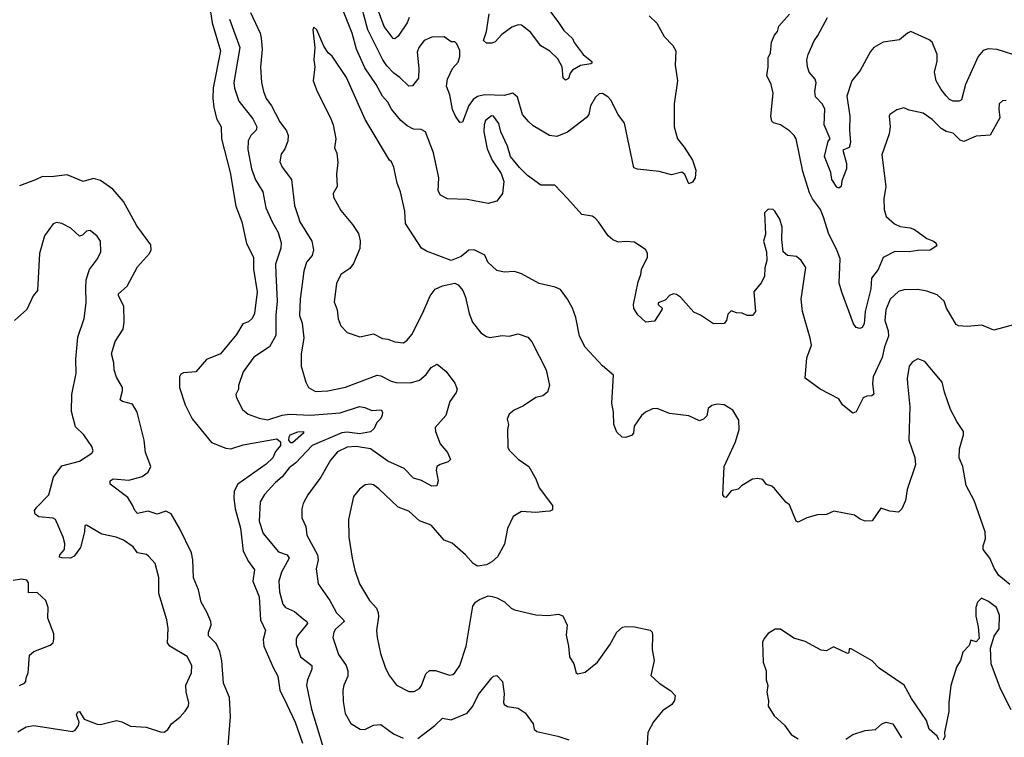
# Model space of a CAD drawing. Extents: x 2199565 to 2323334, y 894172 to 1018966.
# Tile 391 of 440: x 2274205 to 2279795, y 1009578 to 1013652. Entities that reach past the tile are written whole.
import ezdxf

# ---------------------------------------------------------------- set-up
doc = ezdxf.new("R2010")
doc.units = 0

msp = doc.modelspace()

# ---------------------------------------------------------------- linework, layer by layer
at = {"layer": '0CON10XD'}
for points in [[(2275262.9, 1013872.9), (2275298, 1013635), (2275345.8, 1013475), (2275304.7, 1013265), (2275302.4, 1013205), (2275307.8, 1013155), (2275322.3, 1013092.3), (2275350, 1013045), (2275350.9, 1012975), (2275400.8, 1012785), (2275433.1, 1012593.1), (2275467.1, 1012505), (2275492.6, 1012382.6), (2275531.9, 1012305), (2275533.1, 1012236.9), (2275553.4, 1012106.6), (2275539.4, 1011985), (2275525.5, 1011955), (2275505, 1011936.7), (2275471.5, 1011925), (2275435.7, 1011864.3), (2275345, 1011755.7), (2275266.2, 1011723.8), (2275205, 1011652.5), (2275135, 1011646.5), (2275120.2, 1011639.8), (2275112.1, 1011625), (2275112, 1011565), (2275144.1, 1011465), (2275185, 1011385.7), (2275295, 1011251.1), (2275375, 1011219.7), (2275405, 1011215.9), (2275475, 1011238.9), (2275665, 1011273.2), (2275685.7, 1011255), (2275685.6, 1011235), (2275678.8, 1011225)], [(2279855, 1011922.5), (2279735, 1011890), (2279667.3, 1011917.3), (2279585, 1011910), (2279535, 1011913.8), (2279522.2, 1011922.2), (2279468.1, 1012015), (2279454.2, 1012055), (2279415, 1012090), (2279355, 1012111.9), (2279305, 1012120.6), (2279225, 1012118.6), (2279195, 1012110), (2279148, 1012065), (2279123.3, 1012005), (2279117.8, 1011945), (2279136.2, 1011885), (2279138.7, 1011855), (2279116.1, 1011795), (2279102.8, 1011735), (2279050.9, 1011625), (2279046.2, 1011585), (2279053.9, 1011526.1), (2279043.9, 1011516.1), (2279015, 1011515.8), (2278994.4, 1011505.6), (2278955, 1011426.7), (2278935, 1011418.8), (2278876.7, 1011465), (2278855, 1011500), (2278750, 1011555), (2278665, 1011617.5), (2278675, 1011732.5), (2278700, 1011805), (2278694, 1011845), (2278648.9, 1011995), (2278642.9, 1012065), (2278668, 1012245), (2278642.5, 1012285), (2278615, 1012307.1), (2278564.2, 1012314.2), (2278539.2, 1012335), (2278532.5, 1012405), (2278534.3, 1012475), (2278520.3, 1012520.3), (2278493.3, 1012565), (2278483.9, 1012573.9), (2278455, 1012576.2), (2278434, 1012555), (2278440, 1012435), (2278428, 1012395), (2278446, 1012335), (2278448, 1012285), (2278436.4, 1012243.6), (2278433.3, 1012195), (2278415, 1012157.5), (2278373, 1012107), (2278382.5, 1011995), (2278365, 1011972.5), (2278335, 1011973.3), (2278306.4, 1011986.4), (2278275, 1011987.5), (2278245, 1012000), (2278225, 1011980), (2278217.5, 1011945), (2278205, 1011927.5), (2278145, 1011926.2), (2278070, 1011975), (2278032.1, 1011992.1), (2277957.4, 1012077.4), (2277935, 1012092), (2277915, 1012096), (2277894.4, 1012085.6), (2277870.7, 1012059.3), (2277830, 1012045), (2277830, 1012035), (2277852.5, 1012015), (2277851.2, 1012005), (2277809.5, 1011940.5), (2277760, 1011935), (2277715, 1011977.5), (2277692.7, 1012012.7), (2277690, 1012035), (2277715.8, 1012165), (2277732, 1012205), (2277736.2, 1012235), (2277768.8, 1012305), (2277768.8, 1012325), (2277760, 1012345), (2277695, 1012390), (2277645, 1012393.8), (2277605, 1012388.8), (2277572.7, 1012402.7), (2277546.1, 1012426.1), (2277492, 1012505), (2277472, 1012525), (2277455, 1012537.5), (2277396.2, 1012546.2), (2277315, 1012637.5), (2277243.6, 1012713.6), (2277165, 1012713.8), (2277088.7, 1012768.7), (2277043, 1012813), (2276992.5, 1012875), (2276974.3, 1012935), (2276937.5, 1013015), (2276925, 1013063.8), (2276895, 1013104.2), (2276883.5, 1013106.5), (2276850, 1013080), (2276842.5, 1013055), (2276841.4, 1013015), (2276859.8, 1012919.8), (2276887.5, 1012855), (2276939.7, 1012779.7), (2276954.4, 1012734.4), (2276945.6, 1012665), (2276915, 1012622), (2276865, 1012608.6), (2276745, 1012632.2), (2276635, 1012634.4), (2276595, 1012655.8), (2276581.1, 1012681.1), (2276584.4, 1012755), (2276554, 1012896), (2276510, 1013015), (2276485, 1013028.6), (2276440.9, 1013030.9), (2276405, 1013050), (2276370.2, 1013080.2), (2276316.5, 1013145), (2276295.6, 1013185), (2276265, 1013218.6), (2276228.5, 1013285), (2276165, 1013378.5), (2276118.4, 1013485), (2276093.3, 1013575), (2275982.7, 1013852.7)], [(2277125, 1013822.9), (2277261.3, 1013641.3), (2277295, 1013591.2), (2277344, 1013545), (2277353, 1013523), (2277403.8, 1013455), (2277453.3, 1013415), (2277453.3, 1013405), (2277447.6, 1013402.4), (2277388.5, 1013391.5), (2277344.1, 1013365.9), (2277330.9, 1013349.1), (2277320.6, 1013319.4), (2277305, 1013309.4), (2277290.8, 1013320.8), (2277284.6, 1013385), (2277259.8, 1013429.8), (2277215, 1013473.8), (2277165, 1013504.1), (2277105, 1013582.2), (2277055, 1013620.4), (2277035, 1013622.7), (2276999.8, 1013610.2), (2276942.2, 1013567.8), (2276905, 1013526), (2276885, 1013518.8), (2276855, 1013519.2), (2276838.1, 1013535), (2276856.5, 1013585), (2276870.5, 1013685)], [(2277780, 1013675), (2277822.3, 1013632.3), (2277865, 1013556.7), (2277913.8, 1013505), (2277931.2, 1013475), (2277926, 1013395), (2277939.2, 1013305), (2277921.9, 1013175), (2277921.9, 1013045), (2277939.4, 1012975), (2277978.6, 1012928.6), (2278025.3, 1012855), (2278045, 1012797.5), (2278041.1, 1012755), (2278025, 1012730.8), (2278005, 1012720), (2277982.5, 1012772.5), (2277965, 1012786.2), (2277905, 1012771.4), (2277835, 1012791.1), (2277765, 1012798.8), (2277713.6, 1012803.6), (2277691.7, 1012811.7), (2277640, 1013065), (2277603.3, 1013115), (2277561.2, 1013195), (2277543.8, 1013215), (2277515, 1013234), (2277495, 1013232), (2277475, 1013213.3), (2277446.1, 1013163.9), (2277435.8, 1013115), (2277421.4, 1013095), (2277315, 1013013.8), (2277255, 1012989.1), (2277214.2, 1012994.2), (2277120.6, 1013050.6), (2277093.4, 1013073.4), (2277060.7, 1013115), (2277032.2, 1013212.2), (2277005, 1013235.6), (2276955, 1013222), (2276845, 1013224.8), (2276805, 1013217.2), (2276780.2, 1013199.8), (2276755.9, 1013165), (2276720, 1013070), (2276705, 1013068.8), (2276680, 1013105), (2276663, 1013143), (2276647.8, 1013225), (2276627.8, 1013275), (2276634, 1013315), (2276662.5, 1013375), (2276695, 1013411.2), (2276705, 1013443.3), (2276705, 1013477.5), (2276687.5, 1013515), (2276675, 1013526), (2276655, 1013527.5), (2276615.5, 1013555.5), (2276545, 1013553.6), (2276502.2, 1013535), (2276470.6, 1013495), (2276461.7, 1013468.3), (2276472.1, 1013375), (2276469.1, 1013320.9), (2276435, 1013276.9), (2276415, 1013275.7), (2276364.5, 1013325), (2276329.3, 1013349.3), (2276289.8, 1013389.8), (2276266.2, 1013425), (2276181.6, 1013595), (2276130.5, 1013785)], [(2275515, 1013693.8), (2275570, 1013575), (2275577, 1013547), (2275582.9, 1013485), (2275573.3, 1013383.3), (2275577.9, 1013295), (2275588.8, 1013245), (2275605, 1013205.8), (2275635, 1013162.9), (2275682.8, 1013072.8), (2275720.5, 1013020.5), (2275728.9, 1012995), (2275726.8, 1012963.2), (2275710.3, 1012919.7), (2275690.3, 1012889.7), (2275683.1, 1012845), (2275695.8, 1012815), (2275748.6, 1012745), (2275765, 1012597.5), (2275787.1, 1012535), (2275795.5, 1012505), (2275864.6, 1012394.6), (2275872.7, 1012345), (2275866.7, 1012313.3), (2275834.6, 1012275.4), (2275818.2, 1012225), (2275798.2, 1012065), (2275793.1, 1011973.1), (2275808.5, 1011928.5), (2275818.5, 1011845), (2275802.5, 1011755), (2275803.1, 1011685), (2275829.2, 1011595), (2275845, 1011563.3), (2275885, 1011541.4), (2275955, 1011544.4), (2276055, 1011565.6), (2276235, 1011634.4), (2276255, 1011631.1), (2276315, 1011600.5), (2276342.7, 1011592.7), (2276425, 1011591.5), (2276474.7, 1011605.3), (2276512.2, 1011637.8), (2276542.4, 1011677.6), (2276575, 1011696.7), (2276626, 1011655), (2276675, 1011588), (2276690, 1011555), (2276684.2, 1011535), (2276647.5, 1011485), (2276624.5, 1011405.5), (2276563.3, 1011336.7), (2276565.6, 1011315), (2276593.3, 1011245), (2276634, 1011195), (2276651.2, 1011155), (2276638.3, 1011141.7), (2276592.4, 1011127.6), (2276574.2, 1011115), (2276570.8, 1011095), (2276581.2, 1011035), (2276573.3, 1011006.7), (2276545, 1011004.4), (2276485.9, 1011035.9), (2276440.3, 1011050.3), (2276388.5, 1011105), (2276295.9, 1011145.9), (2276196.9, 1011215), (2276115, 1011229.5), (2276064.8, 1011225.2), (2276010.4, 1011199.6), (2275969.1, 1011150.9), (2275914.7, 1011055.3), (2275841.9, 1010955), (2275814.2, 1010905), (2275807.1, 1010875), (2275807.8, 1010825), (2275829.6, 1010775), (2275836.4, 1010725), (2275896.7, 1010615), (2275899.1, 1010585), (2275888.5, 1010535), (2275899.1, 1010449.1), (2275965.3, 1010355.3), (2276004.6, 1010285), (2276044.4, 1010245), (2276047.5, 1010235), (2275998.8, 1010191.2), (2275988.9, 1010175), (2275983.3, 1010145), (2276015, 1010048.8), (2276059.1, 1009985), (2276069.2, 1009955), (2276068.2, 1009925), (2276045.7, 1009875), (2276039.4, 1009845), (2276041.2, 1009781.2), (2276052.7, 1009712.7), (2276086.1, 1009656.1), (2276137.5, 1009625), (2276165, 1009622.5), (2276213.7, 1009646.3), (2276255, 1009651.1), (2276328.1, 1009598.1), (2276383.4, 1009573.4)], [(2276417.2, 1013665), (2276405, 1013634.3), (2276355, 1013559.4), (2276335, 1013542.9), (2276325, 1013545.8), (2276275, 1013614.4), (2276236.1, 1013716.1)], [(2275396.1, 1013656.1), (2275455.8, 1013495), (2275421.8, 1013295), (2275424.2, 1013264.2), (2275450.4, 1013190.4), (2275529.9, 1013089.9), (2275551.8, 1013045), (2275547.5, 1013025), (2275517.8, 1012995), (2275502.9, 1012965), (2275500, 1012915), (2275521.6, 1012805), (2275543.3, 1012743.3), (2275585.2, 1012675.2), (2275603.6, 1012585), (2275638.8, 1012505), (2275672.9, 1012445), (2275690.6, 1012385), (2275688.4, 1012355), (2275657.8, 1012265), (2275659.8, 1012210.2), (2275666.7, 1012055), (2275658.7, 1011975), (2275660, 1011860), (2275624.2, 1011795), (2275535, 1011735.6), (2275475, 1011653.8), (2275448.1, 1011575), (2275447.1, 1011555), (2275432.5, 1011525), (2275436, 1011505), (2275469.7, 1011439.7), (2275502.4, 1011412.4), (2275565, 1011390.4), (2275615, 1011380.5), (2275695, 1011406.9), (2275737.1, 1011412.9), (2275856.2, 1011406.2), (2276025, 1011420.7), (2276135, 1011455.9), (2276165, 1011451.5), (2276205, 1011433.2), (2276257.1, 1011437.1), (2276264.3, 1011425), (2276262.6, 1011407.4), (2276255, 1011388), (2276232.5, 1011365), (2276218.5, 1011331.5), (2276197.3, 1011312.7), (2276135, 1011301.1), (2276065, 1011309.8), (2276035, 1011306.7), (2275865, 1011235.2), (2275773.5, 1011136.5), (2275735, 1011108.8), (2275695, 1011057.1), (2275656.9, 1011025), (2275595, 1010957.1), (2275570, 1010915), (2275565.4, 1010805), (2275587.9, 1010735), (2275675, 1010632.1), (2275723.6, 1010613.6), (2275734.4, 1010595), (2275691.5, 1010515), (2275676.2, 1010465), (2275680, 1010405), (2275700, 1010335), (2275714.7, 1010314.7), (2275765, 1010292.9), (2275815, 1010251.2), (2275835.3, 1010235.3), (2275838.5, 1010225), (2275781.9, 1010155), (2275774.4, 1010135), (2275774.4, 1010105), (2275800, 1010035), (2275863.3, 1009985), (2275863.6, 1009965), (2275839.6, 1009905), (2275834.6, 1009875), (2275862.8, 1009737.2), (2275935, 1009495.8)], [(2279805, 1013194), (2279785, 1013191.2), (2279766.7, 1013175), (2279763.8, 1013145), (2279770, 1013095), (2279715, 1012996), (2279635, 1012991.5), (2279565, 1012960), (2279545, 1012968.1), (2279505, 1013007.5), (2279465, 1013018), (2279436.7, 1013035), (2279386.2, 1013085), (2279335, 1013120.8), (2279255, 1013138.6), (2279225, 1013152), (2279185, 1013141.2), (2279146, 1013114), (2279142, 1013105), (2279146.7, 1013045), (2279141.9, 1013005), (2279099.2, 1012885), (2279122.2, 1012705), (2279112.1, 1012635), (2279112.5, 1012575), (2279125, 1012534.3), (2279172.5, 1012492.5), (2279205, 1012477.7), (2279260.9, 1012470.9), (2279285, 1012461.5), (2279355, 1012410.5), (2279393.8, 1012395), (2279406.7, 1012385), (2279411.7, 1012368.3), (2279375, 1012343.3), (2279305, 1012342.3), (2279255, 1012334.6), (2279173.6, 1012336.4), (2279107, 1012303), (2279078.4, 1012235), (2279041.5, 1012185), (2279037.9, 1012125), (2279006.2, 1011995), (2278999.5, 1011925), (2278989.2, 1011905), (2278975, 1011899.2), (2278954.5, 1011904.5), (2278940, 1011925), (2278872.9, 1012105), (2278856.9, 1012156.9), (2278863.1, 1012295), (2278845.4, 1012345), (2278799.6, 1012435), (2278768.1, 1012531.9), (2278751.5, 1012575), (2278706.5, 1012635), (2278689.8, 1012669.8), (2278650.9, 1012790.9), (2278614.4, 1012975), (2278603.1, 1012995), (2278575, 1013021.5), (2278525, 1013054.5), (2278485, 1013066.9), (2278475, 1013076.2), (2278470.5, 1013105), (2278483.5, 1013235), (2278471.5, 1013285), (2278446.9, 1013335), (2278455.6, 1013385), (2278455.6, 1013435), (2278467.3, 1013465), (2278473.5, 1013525), (2278490, 1013565), (2278508.6, 1013585), (2278514.4, 1013615), (2278575, 1013684)], [(2279885, 1013440.7), (2279755, 1013483.6), (2279703.8, 1013486.2), (2279675, 1013477.1), (2279647.3, 1013442.7), (2279575.4, 1013285), (2279552.1, 1013197.9), (2279539.8, 1013190.2), (2279505, 1013190), (2279485, 1013199.1), (2279465, 1013220.5), (2279436.5, 1013256.5), (2279409.3, 1013305), (2279399.6, 1013355), (2279415, 1013417.5), (2279414.7, 1013454.7), (2279386.2, 1013525), (2279368.8, 1013538.8), (2279265, 1013584.4), (2279245, 1013575.7), (2279201.2, 1013538.8), (2279106.7, 1013525), (2279054.4, 1013495), (2279035, 1013471.4), (2278976.6, 1013363.4), (2278930, 1013305), (2278901.9, 1013218.1), (2278917.7, 1013105), (2278915.6, 1013025), (2278922.2, 1012955), (2278915, 1012926.7), (2278878.8, 1012911.2), (2278900, 1012835), (2278900, 1012805), (2278873, 1012737), (2278868.8, 1012705), (2278855, 1012696.2), (2278845, 1012701.2), (2278815.5, 1012745), (2278810.4, 1012785), (2278774.7, 1012875), (2278795, 1012962.5), (2278806.7, 1012975), (2278773.3, 1013055), (2278776.8, 1013145), (2278762.9, 1013172.9), (2278724.4, 1013215), (2278720.6, 1013245), (2278726.8, 1013293.2), (2278722.2, 1013315), (2278688.1, 1013355), (2278678.5, 1013385), (2278674.5, 1013425), (2278680.9, 1013455), (2278715, 1013532), (2278737.6, 1013562.4), (2278791.1, 1013665)], [(2279827.1, 1010445), (2279765, 1010496.9), (2279737.9, 1010537.9), (2279712.9, 1010595), (2279675.5, 1010645), (2279674.5, 1010665), (2279689.5, 1010705), (2279686.4, 1010745), (2279625, 1010923.3), (2279578.3, 1011008.3), (2279559.4, 1011115), (2279539.5, 1011165), (2279540.5, 1011215), (2279564, 1011295), (2279563.8, 1011315), (2279525, 1011371.2), (2279489.3, 1011439.3), (2279455, 1011537.5), (2279442.5, 1011595), (2279345, 1011711.2), (2279305, 1011726), (2279275, 1011710), (2279255.8, 1011685), (2279244.4, 1011615), (2279246.7, 1011586.7), (2279259.4, 1011455), (2279253.1, 1011265), (2279286.8, 1011166.8), (2279291.4, 1011125), (2279244.3, 1010985), (2279235, 1010922.5), (2279214, 1010875), (2279195, 1010856.2), (2279145, 1010862), (2279095, 1010880), (2279045, 1010807.5), (2279005, 1010806.2), (2278976.2, 1010816.2), (2278945, 1010838.8), (2278828.3, 1010861.7), (2278785, 1010843.8), (2278735, 1010841.9), (2278675, 1010823.3), (2278625, 1010800), (2278613.8, 1010805), (2278575, 1010897.5), (2278555, 1010912.5), (2278491.2, 1010991.2), (2278475, 1011003.8), (2278445, 1011013.8), (2278425, 1011041.2), (2278395, 1011048), (2278365.8, 1011044.2), (2278304.2, 1011005.8), (2278283.6, 1010986.4), (2278245, 1010976.7), (2278215, 1010940), (2278205, 1010943.3), (2278198, 1010955), (2278204, 1011115), (2278268.8, 1011255), (2278290, 1011325), (2278288.8, 1011378.8), (2278253.3, 1011435), (2278205, 1011466.2), (2278165, 1011470), (2278135, 1011461.2), (2278114.3, 1011445.7), (2278106.2, 1011403.8), (2278087.5, 1011385), (2278065, 1011374), (2278005, 1011403.3), (2277895, 1011416.7), (2277825, 1011444.5), (2277797.2, 1011442.8), (2277758, 1011425), (2277735.8, 1011405), (2277694, 1011345), (2277690, 1011305), (2277678.8, 1011291.2), (2277645, 1011280), (2277625, 1011282), (2277595, 1011311.2), (2277579.4, 1011355), (2277577.1, 1011425), (2277568, 1011475), (2277576, 1011635), (2277515, 1011687.5), (2277415, 1011792.5), (2277384.2, 1011855), (2277362.3, 1011962.3), (2277343.8, 1012015), (2277315.7, 1012065.7), (2277275, 1012120), (2277245, 1012134), (2277155, 1012154.2), (2277055, 1012208.8), (2277015, 1012222.5), (2276955, 1012218.9), (2276915, 1012228.8), (2276863.3, 1012275), (2276846.7, 1012315), (2276785, 1012346.2), (2276755, 1012344), (2276712.2, 1012307.8), (2276655, 1012284.5), (2276515, 1012338.2), (2276486.4, 1012355), (2276395.7, 1012495), (2276391.9, 1012565), (2276368.1, 1012675), (2276348.9, 1012725), (2276329.4, 1012815), (2276315.7, 1012845), (2276304.6, 1012854.6), (2276166.7, 1013085), (2276061.5, 1013325), (2275980, 1013445), (2275956.7, 1013465), (2275931.7, 1013501.7), (2275892.5, 1013595), (2275875, 1013610), (2275870, 1013595), (2275881.2, 1013495), (2275876.2, 1013425), (2275881.2, 1013385), (2275871.2, 1013305), (2275894.5, 1013244.5), (2275968.7, 1013098.7), (2275985.6, 1013055), (2276000.6, 1012975), (2275992.5, 1012925), (2276005.7, 1012895), (2276011.2, 1012841.2), (2276004.4, 1012775), (2276008.6, 1012705), (2275985.8, 1012665), (2275987.5, 1012645), (2276028.3, 1012568.3), (2276095, 1012488.8), (2276128.3, 1012438.3), (2276137.6, 1012397.6), (2276136.2, 1012353.8), (2276101.1, 1012268.9), (2276079.3, 1012240.7), (2276028, 1012205), (2276003.5, 1012155), (2275991.3, 1012051.3), (2276008.6, 1012005), (2276014.4, 1011954.4), (2276028, 1011915), (2276065, 1011876), (2276137.3, 1011852.7), (2276215, 1011868), (2276265, 1011842.5), (2276295, 1011839.2), (2276335, 1011824.2), (2276385, 1011818.6), (2276405, 1011832.5), (2276431.4, 1011865), (2276495, 1011988), (2276536.7, 1012085), (2276565, 1012122), (2276605, 1012142), (2276676.1, 1012156.1), (2276695, 1012146.7), (2276722, 1012115), (2276737.3, 1012077.3), (2276758.1, 1011985), (2276776, 1011935), (2276823.8, 1011875), (2276855, 1011853.8), (2276875, 1011848), (2276945, 1011860), (2276985, 1011855.6), (2277035, 1011869.2), (2277089.7, 1011849.7), (2277113.2, 1011823.2), (2277194.3, 1011665), (2277212.9, 1011575), (2277201.7, 1011538.3), (2277175, 1011516), (2277135, 1011508), (2277065, 1011460.8), (2277013.3, 1011435), (2276985, 1011412.5), (2276973.3, 1011385), (2276980, 1011355), (2276974, 1011325), (2276976.7, 1011225), (2276985, 1011207.5), (2277035, 1011156.7), (2277095.6, 1011115.6), (2277135.8, 1011045), (2277154.2, 1010995), (2277230, 1010895), (2277229.5, 1010870.5), (2277215, 1010862), (2277190.5, 1010859.5), (2277135, 1010854.4), (2277055, 1010860), (2277007.7, 1010832.3), (2276975.6, 1010764.4), (2276957.5, 1010675), (2276917.9, 1010602.1), (2276885, 1010573.8), (2276855, 1010558), (2276805, 1010550), (2276779.2, 1010565), (2276736, 1010615), (2276661.1, 1010681.1), (2276615, 1010697.1), (2276541.7, 1010781.7), (2276475, 1010808.1), (2276415, 1010861.9), (2276353.9, 1010883.9), (2276245, 1010989.2), (2276215, 1011010.8), (2276195, 1011016), (2276167.7, 1011012.3), (2276135, 1010986.2), (2276101.4, 1010945), (2276071.4, 1010815), (2276073.1, 1010715), (2276093.3, 1010595), (2276107.4, 1010527.4), (2276135, 1010448.8), (2276191.9, 1010355), (2276230.5, 1010310.5), (2276240, 1010285), (2276243, 1010263), (2276230.6, 1010185), (2276234.4, 1010145), (2276254.4, 1010054.4), (2276281.3, 1009971.3), (2276305, 1009926.7), (2276345, 1009873.8), (2276415, 1009838.8), (2276445, 1009838.8), (2276475, 1009856.2), (2276487.3, 1009872.7), (2276510.8, 1009939.2), (2276532.2, 1009957.8), (2276566.6, 1009956.6), (2276645, 1009930.8), (2276665, 1009934), (2276676.4, 1009943.6), (2276704.5, 1009985.5), (2276741.1, 1010095), (2276777.6, 1010322.4), (2276794, 1010345), (2276815, 1010360), (2276865, 1010381.2), (2276887, 1010377), (2276915, 1010370), (2276957.6, 1010347.6), (2276995, 1010312), (2277015, 1010302), (2277136.4, 1010273.6), (2277205, 1010269.2), (2277265, 1010277.5), (2277288.6, 1010268.6), (2277314, 1010215), (2277307.3, 1010157.3), (2277321.2, 1010095), (2277326.2, 1010035), (2277352, 1009995), (2277364.2, 1009945), (2277375, 1009939.2), (2277415, 1009948.8), (2277486, 1010005), (2277555, 1010103.8), (2277595.7, 1010174.3), (2277627.3, 1010202.7), (2277645, 1010208), (2277695.9, 1010205.9), (2277785, 1010186.7), (2277796, 1010175), (2277798.8, 1010158.8), (2277795.9, 1010075.9), (2277808, 1010015), (2277788.3, 1009928.3), (2277835.7, 1009885.7), (2277902.4, 1009842.4), (2277926.2, 1009815), (2277922.3, 1009787.7), (2277908, 1009765), (2277855, 1009729.2), (2277804.5, 1009665.5), (2277772.5, 1009605), (2277759.4, 1009415)], [(2275386.7, 1009505), (2275401.4, 1009695), (2275396.2, 1009805), (2275362.2, 1009885), (2275353.2, 1010013.2), (2275340.9, 1010065), (2275321.3, 1010111.3), (2275277.3, 1010155), (2275277.7, 1010175), (2275292.7, 1010215), (2275290.8, 1010235), (2275268.7, 1010288.7), (2275236.4, 1010345), (2275220.4, 1010415), (2275192.8, 1010482.8), (2275189.2, 1010585), (2275181.7, 1010625), (2275115, 1010760.9), (2275065, 1010847.1), (2275035, 1010862.5), (2274985, 1010844.7), (2274935, 1010861.3), (2274875, 1010849.5), (2274858.9, 1010865), (2274846.7, 1010896.7), (2274818.7, 1010938.7), (2274718.6, 1011015), (2274719.2, 1011035), (2274736.7, 1011045), (2274825, 1011038.5), (2274900.7, 1011059.3), (2274935, 1011084), (2274949.4, 1011115), (2274920, 1011195), (2274911.2, 1011265), (2274873.2, 1011425), (2274845, 1011469.6), (2274790, 1011485), (2274775.8, 1011495), (2274789.6, 1011545), (2274789.1, 1011565), (2274755, 1011622.9), (2274741.1, 1011665), (2274739.1, 1011705), (2274727.5, 1011755), (2274747.3, 1011825), (2274793.4, 1011895), (2274798.7, 1011935), (2274796, 1012025), (2274766, 1012085), (2274766.2, 1012095), (2274815, 1012139.6), (2274875, 1012250), (2274943.3, 1012325), (2274952.2, 1012345), (2274950.6, 1012375), (2274871.3, 1012481.3), (2274795, 1012620), (2274735, 1012690.4), (2274665, 1012740), (2274625, 1012750.5), (2274565, 1012734.3), (2274475, 1012770.6), (2274385, 1012760), (2274335, 1012761.4), (2274295, 1012742.9), (2274205, 1012710)], [(2274195, 1009608.5), (2274242.2, 1009637.8), (2274285, 1009644.4), (2274505, 1009610.5), (2274520.7, 1009619.3), (2274539.2, 1009645), (2274543.8, 1009665), (2274528.6, 1009705), (2274535, 1009722), (2274545, 1009724), (2274571.4, 1009681.4), (2274645, 1009653.1), (2274665, 1009651.4), (2274755, 1009673.3), (2274785, 1009666), (2274835, 1009641.1), (2274924.2, 1009635.8), (2275005, 1009608.6), (2275025, 1009608), (2275046.6, 1009623.4), (2275068, 1009655), (2275116.7, 1009695), (2275145, 1009727.5), (2275163.3, 1009755), (2275166, 1009775), (2275150.8, 1009835), (2275149.4, 1009875), (2275180, 1009945), (2275181.9, 1009985), (2275156.1, 1010036.1), (2275058, 1010095), (2275044.5, 1010114.5), (2275047.5, 1010195), (2275040.6, 1010245), (2274996, 1010395), (2274995.8, 1010485), (2274974.3, 1010564.3), (2274937.3, 1010607.3), (2274925, 1010615.8), (2274875, 1010626), (2274849.3, 1010659.3), (2274795, 1010697.1), (2274753.6, 1010713.6), (2274672.4, 1010732.4), (2274585, 1010782.5), (2274575, 1010780), (2274574, 1010745), (2274550, 1010655), (2274515, 1010606.9), (2274494.2, 1010595.8), (2274445, 1010596.5), (2274431.8, 1010601.8), (2274433.5, 1010615), (2274460, 1010645), (2274461.1, 1010678.9), (2274451.8, 1010715), (2274407.8, 1010815), (2274395, 1010821.5), (2274315, 1010830), (2274294.2, 1010845), (2274290, 1010865), (2274302.5, 1010885), (2274371.1, 1010955), (2274397.3, 1011055), (2274445, 1011120), (2274544.5, 1011145.5), (2274615, 1011191.2), (2274622, 1011205), (2274615, 1011230), (2274570, 1011295), (2274521.7, 1011341.7), (2274498.7, 1011428.7), (2274502.2, 1011525), (2274526.2, 1011645), (2274523.3, 1011725), (2274535, 1011850), (2274570.8, 1011955), (2274582.9, 1012045), (2274580.3, 1012130.3), (2274582.5, 1012175), (2274601.2, 1012235), (2274646.2, 1012295), (2274665.8, 1012334.2), (2274664, 1012395), (2274645, 1012423.3), (2274605, 1012456.2), (2274585, 1012451.2), (2274561.7, 1012428.3), (2274545, 1012422.5), (2274495, 1012468), (2274445, 1012495.8), (2274415, 1012500.8), (2274395, 1012493.8), (2274345.8, 1012425), (2274318.1, 1012325), (2274305.8, 1012115), (2274282, 1012085), (2274245, 1012007.5), (2274176.7, 1011945)], [(2275755, 1011250), (2275745, 1011250.9), (2275734.2, 1011265), (2275734.8, 1011285), (2275741.8, 1011295), (2275785, 1011311.8), (2275816.7, 1011315), (2275815.8, 1011305), (2275755, 1011250)], [(2275678.8, 1011225), (2275658.6, 1011201.4), (2275643.2, 1011165), (2275605, 1011128.9), (2275443.8, 1011015), (2275423.9, 1010975), (2275421.5, 1010938.5), (2275428.8, 1010875), (2275458.7, 1010765), (2275474.8, 1010635), (2275505, 1010575.6), (2275538.9, 1010528.9), (2275529.3, 1010465), (2275564.8, 1010375), (2275572.5, 1010245), (2275601.1, 1010185), (2275587.4, 1010132.6), (2275592.2, 1010095), (2275643.8, 1009973.8), (2275671.5, 1009925), (2275682.4, 1009845), (2275721.8, 1009765), (2275770, 1009665), (2275811.7, 1009545)], [(2274205, 1009872.9), (2274233.3, 1009885), (2274241.2, 1009895), (2274242, 1009915), (2274254.2, 1009945), (2274262, 1010045), (2274285.5, 1010064.5), (2274378.3, 1010101.7), (2274395.8, 1010114.2), (2274400, 1010135), (2274398.8, 1010165), (2274366, 1010255), (2274367.3, 1010315), (2274354, 1010355), (2274305, 1010400), (2274255, 1010397.5), (2274255.6, 1010454.4), (2274245, 1010470), (2274215, 1010476.9), (2274169.1, 1010469.1)], [(2279833.8, 1009735), (2279773.2, 1009853.2), (2279721.2, 1009995), (2279717.5, 1010085), (2279738.3, 1010151.7), (2279765.7, 1010194.3), (2279767.6, 1010272.4), (2279750.6, 1010315), (2279705, 1010348.9), (2279665, 1010368.8), (2279643.8, 1010345), (2279634, 1010315), (2279633.3, 1010265), (2279647.5, 1010205), (2279651.7, 1010138.3), (2279635, 1010120), (2279605, 1010130), (2279595, 1010100), (2279559.3, 1010060.7), (2279546.2, 1010015), (2279523.6, 1009976.4), (2279491.7, 1009871.7), (2279480, 1009775), (2279480.8, 1009725), (2279456.4, 1009606.4), (2279457.7, 1009582.3), (2279448.8, 1009561.2)], [(2279424.1, 1009564.1), (2279413.3, 1009585), (2279368.8, 1009625), (2279352.7, 1009672.7), (2279268.8, 1009798.8), (2279226.7, 1009875), (2279085, 1009971.2), (2279045, 1010012), (2278925, 1010080), (2278915, 1010080), (2278912.5, 1010057.5), (2278905.9, 1010054.1), (2278825, 1010092.5), (2278785, 1010070), (2278755, 1010073.8), (2278665, 1010121.2), (2278600.3, 1010140.3), (2278525, 1010192.5), (2278495, 1010192.5), (2278455, 1010167.5), (2278431.2, 1010138.8), (2278422.3, 1010117.7), (2278426.2, 1010005), (2278443.8, 1009955), (2278444, 1009905), (2278452.3, 1009872.3), (2278447.5, 1009835), (2278456, 1009785), (2278453.8, 1009755), (2278489.7, 1009699.7), (2278547, 1009647), (2278585, 1009593.3), (2278625, 1009568.8)], [(2276465, 1009572.3), (2276562.2, 1009645), (2276605, 1009686), (2276655, 1009676.5), (2276745, 1009715.4), (2276778.7, 1009755), (2276809.3, 1009820.7), (2276885, 1009916.2), (2276895, 1009926), (2276915, 1009928.8), (2276946, 1009895), (2276955.6, 1009825), (2276951.2, 1009775), (2276956.7, 1009765), (2276975, 1009754), (2277035, 1009743.3), (2277075, 1009717.5), (2277120, 1009655), (2277126.7, 1009625), (2277141.7, 1009611.7), (2277260, 1009585), (2277323.9, 1009563.9)], [(2278895, 1009567.5), (2278935, 1009593.3), (2279005, 1009616.7), (2279065, 1009622.5), (2279100, 1009655), (2279125, 1009664.2), (2279162, 1009655), (2279211.1, 1009575)]]:
    msp.add_lwpolyline(points, dxfattribs=at)

doc.saveas('drawing.dxf')
